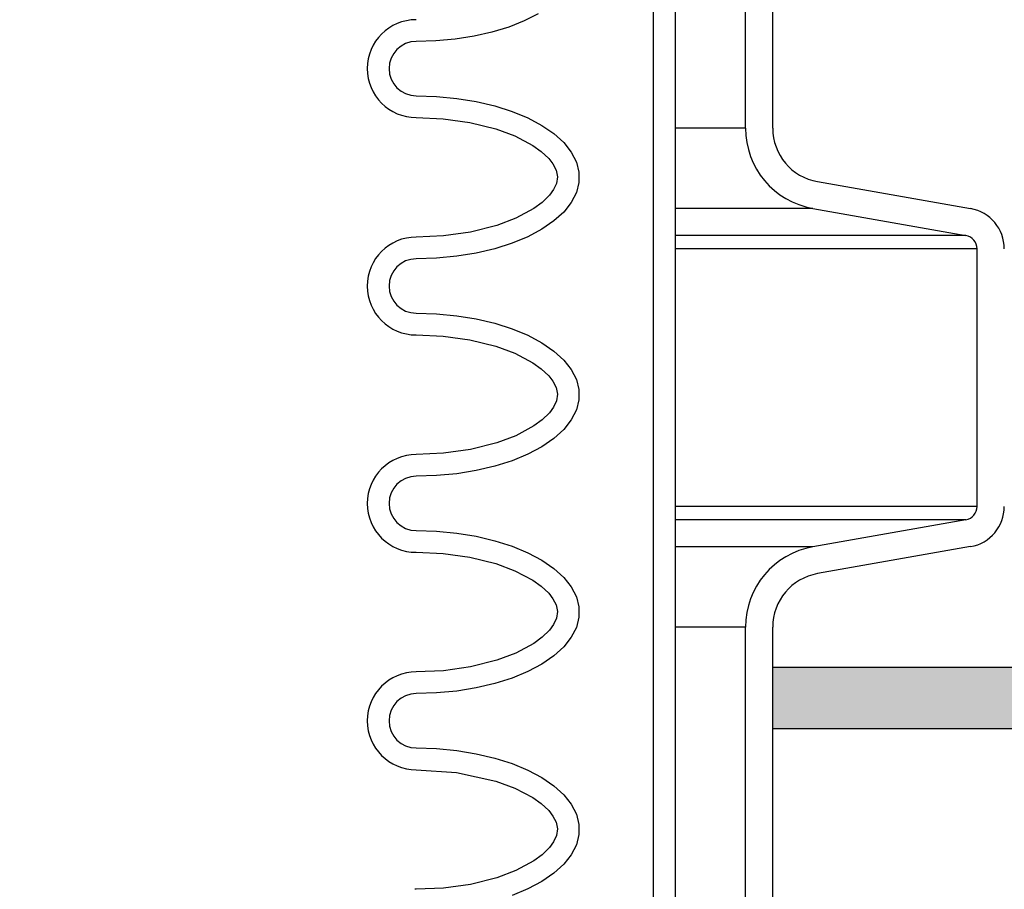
# Model space of a CAD drawing. Extents: x -169 to 2224, y 0 to 2796.
# Tile 301 of 530: x 1610.71 to 1615.24, y 977.27 to 981.27. Entities that reach past the tile are written whole.
import ezdxf

# ---------------------------------------------------------------- set-up
doc = ezdxf.new("R2010")
doc.units = 0
doc.header["$MEASUREMENT"] = 0
doc.header["$PDSIZE"] = 1
doc.layers.get('DEFPOINTS').update_dxf_attribs({"linetype": 'CONTINUOUS'})
for name, color, linetype in [('CONCRETE-HATCH', 2, 'CONTINUOUS'), ('DIM', 3, 'CONTINUOUS'), ('PEAGRAVEL-HATCH', 3, 'CONTINUOUS'), ('SPILL-BUCKET', 1, 'CONTINUOUS'), ('TANK-SLAB', 6, 'CONTINUOUS')]:
    doc.layers.add(name, color=color, linetype=linetype)
doc.styles.add('SIMPLEX', font='simplex')
doc.dimstyles.new('DIM64', dxfattribs={"dimscale": 64, "dimtxt": 0.09375, "dimasz": 0.09375, "dimexe": 0.0625, "dimexo": 0.0625, "dimgap": 0.046875, "dimtad": 1, "dimdec": 4, "dimzin": 3, "dimdsep": 46, "dimlunit": 4, "dimtxsty": 'SIMPLEX', "dimcen": 0, "dimclrd": 256, "dimclre": 256, "dimclrt": 256, "dimadec": 0, "dimazin": 0, "dimtfac": 1, "dimtdec": 4, "dimtmove": 0, "dimatfit": 3, "dimfxl": 1, "dimfrac": 2, "dimtolj": 1, "dimtzin": 0, "dimarcsym": 0})

# ---------------------------------------------------------------- blocks, each defined once
blk = doc.blocks.new('*D48')
at = {"layer": 'DEFPOINTS', "color": 0, "transparency": 16777216}
for p in [(2031.7725, 978.296), (1368.5472, 978.0147), (2031.7725, 700.5233)]:
    blk.add_point(p, dxfattribs=at)
at = {"layer": 'DIM', "lineweight": -2, "transparency": 16777216}
for p, q in [((2031.7725, 974.296), (2031.7725, 696.5233)), ((1368.5472, 974.0147), (1368.5472, 696.5233)), ((1374.5472, 700.5233), (2025.7725, 700.5233))]:
    blk.add_line(p, q, dxfattribs=at)
at = {"layer": 'DIM', "transparency": 16777216}
for points in [[(1374.5472, 701.5233), (1374.5472, 699.5233), (1368.5472, 700.5233)], [(2025.7725, 701.5233), (2025.7725, 699.5233), (2031.7725, 700.5233)]]:
    blk.add_solid(points, dxfattribs=at)
at = {"layer": 'DIM', "transparency": 16777216, "insert": (1700.1599, 708.0947), "char_height": 6, "attachment_point": 5, "style": 'SIMPLEX'}
blk.add_mtext('\\A1;55\'-3 1/4" (F.V. TANK SLAB)', dxfattribs=at)

msp = doc.modelspace()

# ---------------------------------------------------------------- hatches: boundary and pattern name
at = {"layer": 'CONCRETE-HATCH'}
h = msp.add_hatch(dxfattribs=at)
h.set_pattern_fill('AR-CONC', color=256, scale=2.67, style=0)
h.set_pattern_definition([(50, (495.77, 981.518), (19.15085, -1.67548), [2.0025, -22.0275]), (355, (495.77, 981.518), (-3.70466, 20.08353), [1.602, -17.622]), (100.4514, (497.365, 981.378), (15.4462, 18.40804), [1.70186, -18.7205]), (46.1842, (495.77, 986.858), (28.49534, -4.41936), [3.00375, -33.04125]), (96.6356, (498.144, 986.49), (24.9555, 26.00895), [2.5528, -28.08074]), (351.1842, (495.77, 986.858), (24.9555, 26.009), [2.403, -26.433]), (21, (498.44, 985.523), (15.93742, -10.74992), [2.0025, -22.0275]), (326, (498.44, 985.523), (6.49652, 19.3615), [1.602, -17.622]), (71.4514, (499.767, 984.627), (22.43394, 8.61156), [1.70186, -18.7205]), (37.5, (495.769, 981.518), (0.32467, 8.888266), [0, -17.4084, 0, -17.889, 0, -17.68875]), (7.5, (495.769, 981.518), (7.02396, 10.53079), [0, -10.1994, 0, -17.0079, 0, -6.74175]), (327.5, (489.815, 981.518), (14.25306, -0.602215), [0, -6.675, 0, -20.826, 0, -27.6345]), (317.5, (487.145, 981.518), (15.57107, 2.6728), [0, -8.6775, 0, -13.8306, 0, -19.6245])])
h.paths.add_polyline_path([(1632.84169, 983.80117), (1627.949, 984.45283), (1627.949, 985.22638), (1624.00572, 984.73347), (1614.63623, 984.73347), (1614.4283, 983.95668), (1614.04241, 983.95668), (1613.99758, 983.9299), (1613.97107, 983.87999), (1613.97107, 978.29597), (1632.84169, 978.29597), (1632.84169, 980.19593)])
at = {"layer": 'PEAGRAVEL-HATCH'}
h = msp.add_hatch(dxfattribs=at)
h.set_pattern_fill('AR-SAND', color=256, scale=7.5, style=0)
h.set_pattern_definition([(37.5, (-621.578, -2e-13), (-0.47245, 14.45118), [0, -11.4, 0, -12.75, 0, -12.1875]), (7.5, (-621.578, -2e-13), (13.27333, 21.1661), [0, -6.15, 0, -10.275, 0, -3.9375]), (327.5, (-630.803, -2e-13), (23.356064, 0.04244), [0, -3.75, 0, -13.5, 0, -17.625]), (317.5, (-630.803, -2e-13), (22.54595, 6.58257), [0, -1.875, 0, -8.85, 0, -10.125])])
h.paths.add_polyline_path([(1637.69704, 960.78247), (1637.53536, 960.78249), (1637.39546, 961.97222), (1633.02843, 963.31274), (1632.95099, 965.18573), (1632.71678, 965.18573), (1632.71678, 966.78697), (1631.65188, 967.34159), (1631.64166, 978.01472), (1615.19741, 978.01472), (1615.19741, 967.23834), (1615.08641, 967.17425), (1614.3828, 967.05019), (1614.2348, 966.96474), (1614.17635, 966.80415), (1614.17635, 965.20292), (1613.8647, 965.20292), (1613.8647, 963.32993), (1609.49767, 961.9894), (1609.42023, 960.79968), (1609.29531, 960.79968), (1609.29613, 935.26579), (1637.69421, 935.26579)])
h.paths.add_polyline_path([(1637.69775, 934.26579), (1609.29613, 934.26579), (1609.29613, 916.69416), (1610.21057, 915.87408), (1611.69774, 915.52328), (1612.69774, 917.52328), (1617.69774, 917.52328), (1618.69774, 915.52328), (1628.19774, 915.52328), (1629.19774, 917.52328), (1634.19774, 917.52328), (1635.19774, 915.52328), (1636.67381, 915.87407), (1637.36962, 917.52328), (1637.00839, 923.08613), (1637.69286, 923.08616)])
at = {"layer": 'TANK-SLAB'}
msp.add_hatch(color=256, dxfattribs=at).paths.add_polyline_path([(1632.71832, 978.01471), (1632.71832, 978.29596), (1614.17525, 978.29596), (1614.17525, 978.01471)])

# ---------------------------------------------------------------- linework, layer by layer
at = {"layer": 'SPILL-BUCKET', "color": 1, "linetype": 'Continuous'}
for p, q in [((1613.62735, 984.10802), (1613.62735, 969.91046)), ((1613.72728, 984.10802), (1613.72728, 969.91046)), ((1614.05144, 980.7736), (1614.05144, 981.62629)), ((1614.17635, 980.7736), (1614.17635, 981.62629)), ((1613.03445, 981.26638), (1612.9632, 981.23847)), ((1613.09845, 981.29838), (1613.03445, 981.26638)), ((1612.88575, 981.21506), (1612.80322, 981.19649)), ((1612.9632, 981.23847), (1612.88575, 981.21506)), ((1612.62779, 981.17487), (1612.53745, 981.17214)), ((1612.71681, 981.18303), (1612.62779, 981.17487)), ((1612.80322, 981.19649), (1612.71681, 981.18303)), ((1612.53745, 980.92231), (1612.63138, 980.91935)), ((1612.63138, 980.91935), (1612.72384, 980.91053)), ((1612.72384, 980.91053), (1612.81335, 980.89599)), ((1612.81335, 980.89599), (1612.89852, 980.87595)), ((1612.89852, 980.87595), (1612.97798, 980.85074)), ((1612.53745, 980.82237), (1612.66157, 980.81709)), ((1612.66157, 980.81709), (1612.78366, 980.80025)), ((1612.97798, 980.85074), (1613.05051, 980.82074)), ((1613.05051, 980.82074), (1613.11494, 980.78643)), ((1612.78366, 980.80025), (1612.90345, 980.77041)), ((1612.90345, 980.77041), (1612.99134, 980.73796)), ((1613.11494, 980.78643), (1613.17026, 980.74836)), ((1612.99134, 980.73796), (1613.07427, 980.69405)), ((1613.17026, 980.74836), (1613.2156, 980.70712)), ((1613.07427, 980.69405), (1613.11259, 980.66657)), ((1613.2156, 980.70712), (1613.25025, 980.66336)), ((1613.11259, 980.66657), (1613.14686, 980.63425)), ((1613.14686, 980.63425), (1613.16634, 980.60911)), ((1613.25025, 980.66336), (1613.27366, 980.61778)), ((1613.16634, 980.60911), (1613.18077, 980.58089)), ((1613.27366, 980.61778), (1613.28546, 980.57109)), ((1613.18077, 980.58089), (1613.18696, 980.55035)), ((1613.18696, 980.55035), (1613.18252, 980.51958)), ((1613.28546, 980.57109), (1613.28546, 980.52403)), ((1613.16929, 980.49078), (1613.15039, 980.46489)), ((1613.18252, 980.51958), (1613.16929, 980.49078)), ((1613.28546, 980.52403), (1613.27366, 980.47734)), ((1614.3828, 980.52757), (1615.08641, 980.4035)), ((1613.15039, 980.46489), (1613.11663, 980.43183)), ((1613.27366, 980.47734), (1613.25025, 980.43176)), ((1613.07858, 980.40386), (1612.99585, 980.35909)), ((1613.11663, 980.43183), (1613.07858, 980.40386)), ((1613.25025, 980.43176), (1613.2156, 980.388)), ((1614.36111, 980.40455), (1615.06472, 980.28048)), ((1612.99585, 980.35909), (1612.90788, 980.32611)), ((1613.2156, 980.388), (1613.17026, 980.34676)), ((1612.90788, 980.32611), (1612.78662, 980.29546)), ((1613.17026, 980.34676), (1613.11494, 980.30869)), ((1612.66281, 980.27818), (1612.53745, 980.27275)), ((1612.78662, 980.29546), (1612.66281, 980.27818)), ((1613.05051, 980.27439), (1612.97798, 980.24439)), ((1613.11494, 980.30869), (1613.05051, 980.27439)), ((1612.89852, 980.21917), (1612.81335, 980.19914)), ((1612.97798, 980.24439), (1612.89852, 980.21917)), ((1612.63138, 980.17577), (1612.53745, 980.17282)), ((1612.72384, 980.18459), (1612.63138, 980.17577)), ((1612.81335, 980.19914), (1612.72384, 980.18459)), ((1615.11633, 979.03445), (1615.11633, 980.21897)), ((1612.53745, 979.92299), (1612.63138, 979.92003)), ((1612.63138, 979.92003), (1612.72384, 979.91122)), ((1612.72384, 979.91122), (1612.81335, 979.89667)), ((1612.81335, 979.89667), (1612.89852, 979.87663)), ((1612.89852, 979.87663), (1612.97798, 979.85142)), ((1612.53745, 979.82306), (1612.66157, 979.81777)), ((1612.66157, 979.81777), (1612.78366, 979.80094)), ((1612.97798, 979.85142), (1613.05051, 979.82142)), ((1613.05051, 979.82142), (1613.11494, 979.78712)), ((1612.78366, 979.80094), (1612.90345, 979.77109)), ((1612.90345, 979.77109), (1612.99134, 979.73865)), ((1613.11494, 979.78712), (1613.17026, 979.74904)), ((1612.99134, 979.73865), (1613.07427, 979.69473)), ((1613.17026, 979.74904), (1613.2156, 979.7078)), ((1613.07427, 979.69473), (1613.11259, 979.66726)), ((1613.2156, 979.7078), (1613.25025, 979.66405)), ((1613.11259, 979.66726), (1613.14686, 979.63493)), ((1613.14686, 979.63493), (1613.16634, 979.6098)), ((1613.25025, 979.66405), (1613.27366, 979.61847)), ((1613.16634, 979.6098), (1613.18077, 979.58157)), ((1613.27366, 979.61847), (1613.28546, 979.57178)), ((1613.18077, 979.58157), (1613.18696, 979.55104)), ((1613.18696, 979.55104), (1613.18252, 979.52027)), ((1613.28546, 979.57178), (1613.28546, 979.52472)), ((1613.18252, 979.52027), (1613.16929, 979.49147)), ((1613.28546, 979.52472), (1613.27366, 979.47803)), ((1613.15039, 979.46557), (1613.11663, 979.43251)), ((1613.16929, 979.49147), (1613.15039, 979.46557)), ((1613.27366, 979.47803), (1613.25025, 979.43244)), ((1613.07858, 979.40455), (1612.99585, 979.35978)), ((1613.11663, 979.43251), (1613.07858, 979.40455)), ((1613.25025, 979.43244), (1613.2156, 979.38869)), ((1612.99585, 979.35978), (1612.90788, 979.32679)), ((1613.2156, 979.38869), (1613.17026, 979.34745)), ((1612.90788, 979.32679), (1612.78662, 979.29615)), ((1613.17026, 979.34745), (1613.11494, 979.30937)), ((1612.66281, 979.27886), (1612.53745, 979.27343)), ((1612.78662, 979.29615), (1612.66281, 979.27886)), ((1613.05051, 979.27507), (1612.97798, 979.24507)), ((1613.11494, 979.30937), (1613.05051, 979.27507)), ((1612.97798, 979.24507), (1612.89852, 979.21985)), ((1612.72384, 979.18527), (1612.63138, 979.17646)), ((1612.81335, 979.19982), (1612.72384, 979.18527)), ((1612.89852, 979.21985), (1612.81335, 979.19982)), ((1612.63138, 979.17646), (1612.53745, 979.1735)), ((1615.06472, 978.97294), (1614.36111, 978.84887)), ((1612.53745, 978.92367), (1612.63138, 978.92072)), ((1612.63138, 978.92072), (1612.72384, 978.9119)), ((1612.72384, 978.9119), (1612.81335, 978.89736)), ((1612.81335, 978.89736), (1612.89852, 978.87732)), ((1612.89852, 978.87732), (1612.97798, 978.8521)), ((1612.53745, 978.82374), (1612.66157, 978.81845)), ((1612.66157, 978.81845), (1612.78366, 978.80162)), ((1612.97798, 978.8521), (1613.05051, 978.8221)), ((1613.05051, 978.8221), (1613.11494, 978.7878)), ((1615.08641, 978.84992), (1614.3828, 978.72585)), ((1612.78366, 978.80162), (1612.90345, 978.77177)), ((1612.90345, 978.77177), (1612.99134, 978.73933)), ((1613.11494, 978.7878), (1613.17026, 978.74973)), ((1612.99134, 978.73933), (1613.07427, 978.69542)), ((1613.17026, 978.74973), (1613.2156, 978.70849)), ((1613.07427, 978.69542), (1613.11259, 978.66794)), ((1613.2156, 978.70849), (1613.25025, 978.66473)), ((1613.11259, 978.66794), (1613.14686, 978.63561)), ((1613.14686, 978.63561), (1613.16634, 978.61048)), ((1613.25025, 978.66473), (1613.27366, 978.61915)), ((1613.16634, 978.61048), (1613.18077, 978.58226)), ((1613.27366, 978.61915), (1613.28546, 978.57246)), ((1613.18077, 978.58226), (1613.18696, 978.55172)), ((1613.18696, 978.55172), (1613.18252, 978.52095)), ((1613.28546, 978.57246), (1613.28546, 978.5254)), ((1613.18252, 978.52095), (1613.16929, 978.49215)), ((1613.28546, 978.5254), (1613.27366, 978.47871)), ((1613.15039, 978.46626), (1613.11663, 978.43319)), ((1613.16929, 978.49215), (1613.15039, 978.46626)), ((1613.27366, 978.47871), (1613.25025, 978.43313)), ((1614.05144, 976.77633), (1614.05144, 978.47982)), ((1614.17635, 976.77633), (1614.17635, 978.47982)), ((1613.11663, 978.43319), (1613.07858, 978.40523)), ((1613.25025, 978.43313), (1613.2156, 978.38937)), ((1613.07858, 978.40523), (1612.99585, 978.36046)), ((1613.2156, 978.38937), (1613.17026, 978.34813)), ((1612.90788, 978.32748), (1612.78662, 978.29683)), ((1612.99585, 978.36046), (1612.90788, 978.32748)), ((1613.17026, 978.34813), (1613.11494, 978.31006)), ((1612.66281, 978.27954), (1612.53745, 978.27412)), ((1612.78662, 978.29683), (1612.66281, 978.27954)), ((1613.05051, 978.27575), (1612.97798, 978.24576)), ((1613.11494, 978.31006), (1613.05051, 978.27575)), ((1612.97798, 978.24576), (1612.89852, 978.22054)), ((1612.72384, 978.18596), (1612.63138, 978.17714)), ((1612.81335, 978.2005), (1612.72384, 978.18596)), ((1612.89852, 978.22054), (1612.81335, 978.2005)), ((1612.63138, 978.17714), (1612.53745, 978.17419)), ((1612.53745, 977.92436), (1612.63138, 977.9214)), ((1612.63138, 977.9214), (1612.72384, 977.91258)), ((1612.72384, 977.91258), (1612.81335, 977.89804)), ((1612.81335, 977.89804), (1612.89852, 977.878)), ((1612.89852, 977.878), (1612.97798, 977.85279)), ((1612.53745, 977.82442), (1612.72288, 977.81226)), ((1612.97798, 977.85279), (1613.05051, 977.82279)), ((1613.05051, 977.82279), (1613.11494, 977.78848)), ((1612.72288, 977.81226), (1612.90345, 977.77245)), ((1613.11494, 977.78848), (1613.17026, 977.75041)), ((1612.90345, 977.77245), (1612.99134, 977.74001)), ((1612.99134, 977.74001), (1613.07427, 977.6961)), ((1613.17026, 977.75041), (1613.2156, 977.70917)), ((1613.07427, 977.6961), (1613.11259, 977.66862)), ((1613.2156, 977.70917), (1613.25025, 977.66541)), ((1613.11259, 977.66862), (1613.14686, 977.63629)), ((1613.25025, 977.66541), (1613.27366, 977.61983)), ((1613.14686, 977.63629), (1613.16634, 977.61116)), ((1613.16634, 977.61116), (1613.18077, 977.58294)), ((1613.27366, 977.61983), (1613.28546, 977.57314)), ((1613.18077, 977.58294), (1613.18696, 977.5524)), ((1613.18696, 977.5524), (1613.18252, 977.52163)), ((1613.28546, 977.57314), (1613.28546, 977.52608)), ((1613.18252, 977.52163), (1613.16929, 977.49283)), ((1613.28546, 977.52608), (1613.27366, 977.47939)), ((1613.15039, 977.46694), (1613.11663, 977.43387)), ((1613.16929, 977.49283), (1613.15039, 977.46694)), ((1613.27366, 977.47939), (1613.25025, 977.43381)), ((1613.11663, 977.43387), (1613.07858, 977.40591)), ((1613.25025, 977.43381), (1613.2156, 977.39005)), ((1613.07858, 977.40591), (1612.99585, 977.36114)), ((1613.2156, 977.39005), (1613.17026, 977.34881)), ((1612.90788, 977.32816), (1612.78662, 977.29751)), ((1612.99585, 977.36114), (1612.90788, 977.32816)), ((1613.17026, 977.34881), (1613.11494, 977.31074)), ((1612.66281, 977.28023), (1612.53745, 977.2748)), ((1612.78662, 977.29751), (1612.66281, 977.28023)), ((1613.11494, 977.31074), (1613.05051, 977.27644)), ((1612.53745, 977.2748), (1612.53146, 977.2748)), ((1613.05051, 977.27644), (1612.97798, 977.24644))]:
    msp.add_line(p, q, dxfattribs=at)
at = {"layer": 'SPILL-BUCKET', "color": 7}
for p, q in [((1614.05144, 980.7736), (1613.72728, 980.7736)), ((1614.36111, 980.40455), (1613.72728, 980.40455)), ((1615.06472, 980.28048), (1613.72728, 980.28048)), ((1615.11633, 980.21897), (1613.72728, 980.21897)), ((1615.11633, 979.03445), (1613.72728, 979.03445)), ((1615.06472, 978.97294), (1613.72728, 978.97294)), ((1614.36111, 978.84887), (1613.72728, 978.84887)), ((1614.05144, 978.47982), (1613.72728, 978.47982))]:
    msp.add_line(p, q, dxfattribs=at)
at = {"layer": 'SPILL-BUCKET', "color": 1, "linetype": 'Continuous'}
for centre, radius, start, end in [((1612.53745, 981.04722), 0.22485, 90, 270), ((1612.53745, 981.04722), 0.12491, 90, 270), ((1614.42618, 980.7736), 0.37474, 180, 260), ((1614.42618, 980.7736), 0.24983, 180, 260), ((1615.05388, 980.21897), 0.18737, 0, 80), ((1612.53745, 980.0479), 0.22485, 90, 270), ((1615.05388, 980.21897), 0.06246, 0, 80), ((1612.53745, 980.0479), 0.12491, 90, 270), ((1612.53745, 979.04859), 0.22485, 90, 270), ((1612.53745, 979.04859), 0.12491, 90, 270), ((1615.05388, 979.03445), 0.06246, 280, 0), ((1615.05388, 979.03445), 0.18737, 280, 0), ((1614.42618, 978.47982), 0.37474, 100, 180), ((1614.42618, 978.47982), 0.24983, 100, 180), ((1612.53745, 978.04927), 0.22485, 90, 270), ((1612.53745, 978.04927), 0.12491, 90, 270)]:
    msp.add_arc(centre, radius, start, end, dxfattribs=at)
at = {"layer": 'TANK-SLAB'}
for p, q in [((1614.17635, 978.29597), (1632.71678, 978.29597)), ((1614.17635, 978.01472), (1632.71678, 978.01472))]:
    msp.add_line(p, q, dxfattribs=at)

# ---------------------------------------------------------------- dimensions: what is measured, and where the dimension line sits
at = {"layer": 'DIM'}
dim = msp.add_linear_dim(base=(2031.77254, 700.52328), p1=(1368.54722, 978.01471), p2=(2031.77254, 978.29596), angle=0, text='<> (F.V. TANK SLAB)', dimstyle='DIM64', dxfattribs=at)
dim.commit()
dim.dimension.update_dxf_attribs({"geometry": '*D48', "text_midpoint": (1700.15988, 708.09471)})

doc.saveas('drawing.dxf')
